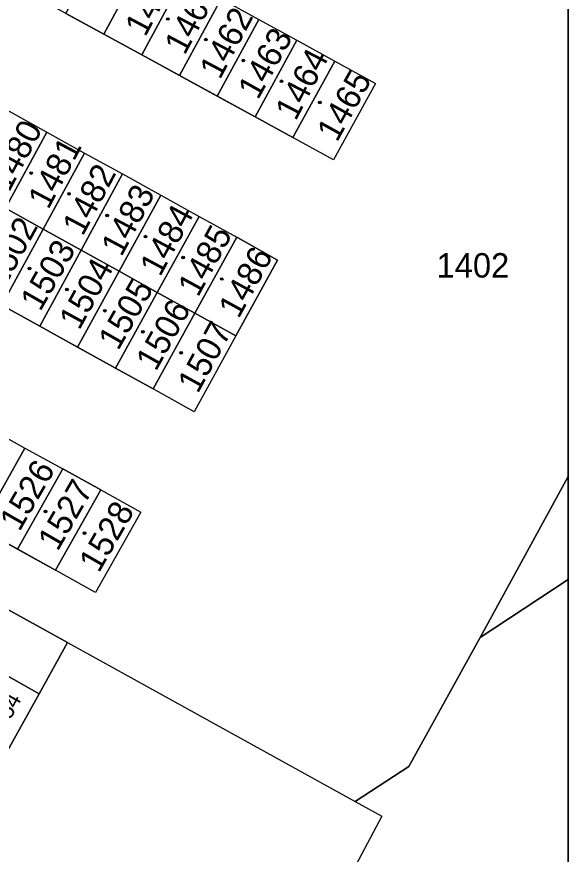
# Model space of a CAD drawing. Extents: x -598233 to -596890, y -1157848 to -1156431.
# Drawn here: x -596928.8 to -596890.5, y -1157755.7 to -1157697.4 of the extents above; entities that cross this region are included whole.
import ezdxf

# ---------------------------------------------------------------- set-up
doc = ezdxf.new("R2010")
doc.units = 0
for name, color, linetype in [('Level 1', 7, 'Continuous'), ('Level 4', 7, 'Continuous'), ('Level 5', 7, 'Continuous'), ('Level 60', 7, 'Continuous'), ('Vrstva 60', 7, 'Continuous'), ('zajmove_uzemi', 7, 'Continuous')]:
    doc.layers.add(name, color=color, linetype=linetype)

msp = doc.modelspace()

# ---------------------------------------------------------------- linework, layer by layer
at = {"layer": 'Level 1'}
for q in [(-596890.462, -1157729.39), (-596890.462, -1157736.574)]:
    msp.add_line((-596896.6, -1157740.6), q, dxfattribs=at)
for points in [[(-596922.78, -1157698.61), (-596919.88, -1157693.24)], [(-596920.14, -1157700.05), (-596917.25, -1157694.69)], [(-596917.51, -1157701.49), (-596914.61, -1157696.14)], [(-596914.61, -1157696.14), (-596911.98, -1157697.59)], [(-596925.41, -1157697.17), (-596922.78, -1157698.61)], [(-596914.88, -1157702.93), (-596911.98, -1157697.59)], [(-596911.98, -1157697.59), (-596909.34, -1157699.04)], [(-596922.78, -1157698.61), (-596920.14, -1157700.05)], [(-596912.25, -1157704.37), (-596909.34, -1157699.04)], [(-596909.34, -1157699.04), (-596906.71, -1157700.49)], [(-596920.14, -1157700.05), (-596917.51, -1157701.49)], [(-596906.71, -1157700.49), (-596903.88, -1157702.05), (-596906.79, -1157707.35), (-596909.62, -1157705.8)], [(-596909.62, -1157705.8), (-596906.71, -1157700.49)], [(-596917.51, -1157701.49), (-596914.88, -1157702.93)], [(-596914.88, -1157702.93), (-596912.25, -1157704.37)], [(-596929.36, -1157703.98), (-596926.73, -1157705.44)], [(-596912.25, -1157704.37), (-596909.62, -1157705.8)], [(-596929.61, -1157710.73), (-596926.73, -1157705.44)], [(-596926.73, -1157705.44), (-596924.11, -1157706.89)], [(-596925.3, -1157740.95), (-596986.57, -1157707.08)], [(-596924.11, -1157706.89), (-596926.99, -1157712.18)], [(-596924.11, -1157706.89), (-596921.48, -1157708.34)], [(-596921.48, -1157708.34), (-596924.36, -1157713.64)], [(-596921.48, -1157708.34), (-596918.81, -1157709.82)], [(-596918.81, -1157709.82), (-596921.71, -1157715.11)], [(-596918.81, -1157709.82), (-596916.15, -1157711.3)], [(-596926.99, -1157712.18), (-596929.61, -1157710.73)], [(-596919.06, -1157716.58), (-596916.15, -1157711.3)], [(-596916.15, -1157711.3), (-596913.52, -1157712.75)], [(-596929.86, -1157717.47), (-596926.99, -1157712.18)], [(-596926.99, -1157712.18), (-596924.36, -1157713.64)], [(-596916.44, -1157718.03), (-596913.52, -1157712.75)], [(-596913.59, -1157719.61), (-596910.68, -1157714.33), (-596913.52, -1157712.75)], [(-596924.36, -1157713.64), (-596927.23, -1157718.93)], [(-596921.71, -1157715.11), (-596924.36, -1157713.64)], [(-596924.6, -1157720.39), (-596921.71, -1157715.11)], [(-596921.71, -1157715.11), (-596919.06, -1157716.58)], [(-596919.06, -1157716.58), (-596921.97, -1157721.85)], [(-596916.44, -1157718.03), (-596919.06, -1157716.58)], [(-596929.86, -1157717.47), (-596927.23, -1157718.93)], [(-596919.35, -1157723.3), (-596916.44, -1157718.03)], [(-596916.44, -1157718.03), (-596913.59, -1157719.61)], [(-596927.23, -1157718.93), (-596924.6, -1157720.39)], [(-596913.59, -1157719.61), (-596916.49, -1157724.89), (-596919.35, -1157723.3)], [(-596924.6, -1157720.39), (-596921.97, -1157721.85)], [(-596921.97, -1157721.85), (-596919.35, -1157723.3)], [(-596930.9, -1157725.96), (-596928.27, -1157727.42)], [(-596928.27, -1157727.42), (-596931.4, -1157733)], [(-596928.27, -1157727.42), (-596925.63, -1157728.87)], [(-596925.63, -1157728.87), (-596928.77, -1157734.46)], [(-596922.99, -1157730.33), (-596925.63, -1157728.87)], [(-596926.14, -1157735.92), (-596922.99, -1157730.33)], [(-596922.99, -1157730.33), (-596920.2, -1157731.87), (-596923.36, -1157737.46), (-596926.14, -1157735.92)], [(-596931.4, -1157733), (-596928.77, -1157734.46)], [(-596928.77, -1157734.46), (-596926.14, -1157735.92)], [(-596927.28, -1157744.51), (-596925.3, -1157740.95)], [(-596925.3, -1157740.95), (-596905.28, -1157752.02)], [(-596905.28, -1157752.02), (-596901.55, -1157749.58), (-596896.6, -1157740.6)], [(-596927.28, -1157744.51), (-596930.13, -1157742.92)], [(-596930.2, -1157749.75), (-596927.28, -1157744.51)], [(-596905.28, -1157752.02), (-596903.44, -1157753.04), (-596917.43, -1157779.44)]]:
    msp.add_lwpolyline(points, dxfattribs=at)
at = {"layer": 'Level 5'}
for centre, radius in [((-596918.32, -1157697.56), 0.09), ((-596918.32, -1157697.56), 0.0521), ((-596915.68, -1157698.99), 0.09), ((-596915.68, -1157698.99), 0.0521), ((-596913.07, -1157700.45), 0.09), ((-596913.07, -1157700.45), 0.0521), ((-596910.41, -1157701.89), 0.09), ((-596910.41, -1157701.89), 0.0521), ((-596907.75, -1157703.37), 0.09), ((-596907.75, -1157703.37), 0.0521), ((-596927.83, -1157708.28), 0.09), ((-596927.83, -1157708.28), 0.0521), ((-596925.2, -1157709.73), 0.09), ((-596925.2, -1157709.73), 0.0521), ((-596922.54, -1157711.23), 0.09), ((-596922.54, -1157711.23), 0.0521), ((-596919.88, -1157712.7), 0.09), ((-596919.88, -1157712.7), 0.0521), ((-596917.25, -1157714.15), 0.09), ((-596917.25, -1157714.15), 0.0521), ((-596927.95, -1157714.92), 0.09), ((-596927.95, -1157714.92), 0.0521), ((-596914.57, -1157715.65), 0.09), ((-596914.57, -1157715.65), 0.0521), ((-596925.34, -1157716.38), 0.09), ((-596925.34, -1157716.38), 0.0521), ((-596922.7, -1157717.86), 0.09), ((-596922.7, -1157717.86), 0.0521), ((-596920.06, -1157719.33), 0.09), ((-596920.06, -1157719.33), 0.0521), ((-596917.4, -1157720.79), 0.09), ((-596917.4, -1157720.79), 0.0521), ((-596926.83, -1157731.83), 0.09), ((-596926.83, -1157731.83), 0.0521), ((-596924.12, -1157733.34), 0.09), ((-596924.12, -1157733.34), 0.0521)]:
    msp.add_circle(centre, radius, dxfattribs=at)
at = {"layer": 'Level 60'}
for points in [[(-596922.51, -1157691.79), (-596919.88, -1157693.24), (-596922.78, -1157698.61), (-596925.41, -1157697.17)], [(-596919.88, -1157693.24), (-596917.25, -1157694.69), (-596920.14, -1157700.05), (-596922.78, -1157698.61)], [(-596917.25, -1157694.69), (-596914.61, -1157696.14), (-596917.51, -1157701.49), (-596920.14, -1157700.05)], [(-596914.61, -1157696.14), (-596911.98, -1157697.59), (-596914.88, -1157702.93), (-596917.51, -1157701.49)], [(-596911.98, -1157697.59), (-596909.34, -1157699.04), (-596912.25, -1157704.37), (-596914.88, -1157702.93)], [(-596909.34, -1157699.04), (-596906.71, -1157700.49), (-596909.62, -1157705.8), (-596912.25, -1157704.37)], [(-596903.88, -1157702.05), (-596906.79, -1157707.35), (-596909.62, -1157705.8), (-596906.71, -1157700.49)], [(-596929.36, -1157703.98), (-596926.73, -1157705.44), (-596929.61, -1157710.73), (-596932.24, -1157709.27)], [(-596926.73, -1157705.44), (-596924.11, -1157706.89), (-596926.99, -1157712.18), (-596929.61, -1157710.73)], [(-596924.11, -1157706.89), (-596921.48, -1157708.34), (-596924.36, -1157713.64), (-596926.99, -1157712.18)], [(-596921.48, -1157708.34), (-596918.81, -1157709.82), (-596921.71, -1157715.11), (-596924.36, -1157713.64)], [(-596918.81, -1157709.82), (-596916.15, -1157711.3), (-596919.06, -1157716.58), (-596921.71, -1157715.11)], [(-596927.28, -1157744.51), (-596925.3, -1157740.95), (-596905.28, -1157752.02), (-596903.44, -1157753.04), (-596917.43, -1157779.44), (-596918.53, -1157778.84), (-597002.28, -1157732.85), (-596994.54, -1157721.48), (-596988.47, -1157710.51), (-596985.26, -1157712.29), (-596988.17, -1157717.63), (-596991.1, -1157722.99), (-596991.71, -1157724.11), (-596995.71, -1157725.83), (-596935.4, -1157759.09), (-596933.11, -1157754.98), (-596930.2, -1157749.75)], [(-596929.86, -1157717.47), (-596932.48, -1157716.01), (-596929.61, -1157710.73), (-596926.99, -1157712.18)], [(-596916.15, -1157711.3), (-596913.52, -1157712.75), (-596916.44, -1157718.03), (-596919.06, -1157716.58)], [(-596927.23, -1157718.93), (-596929.86, -1157717.47), (-596926.99, -1157712.18), (-596924.36, -1157713.64)], [(-596910.68, -1157714.33), (-596913.59, -1157719.61), (-596916.44, -1157718.03), (-596913.52, -1157712.75)], [(-596924.6, -1157720.39), (-596927.23, -1157718.93), (-596924.36, -1157713.64), (-596921.71, -1157715.11)], [(-596921.97, -1157721.85), (-596924.6, -1157720.39), (-596921.71, -1157715.11), (-596919.06, -1157716.58)], [(-596919.35, -1157723.3), (-596921.97, -1157721.85), (-596919.06, -1157716.58), (-596916.44, -1157718.03)], [(-596913.59, -1157719.61), (-596916.49, -1157724.89), (-596919.35, -1157723.3), (-596916.44, -1157718.03)], [(-596931.4, -1157733), (-596934.03, -1157731.55), (-596930.9, -1157725.96), (-596928.27, -1157727.42)], [(-596928.77, -1157734.46), (-596931.4, -1157733), (-596928.27, -1157727.42), (-596925.63, -1157728.87)], [(-596926.14, -1157735.92), (-596928.77, -1157734.46), (-596925.63, -1157728.87), (-596922.99, -1157730.33)], [(-596920.2, -1157731.87), (-596923.36, -1157737.46), (-596926.14, -1157735.92), (-596922.99, -1157730.33)], [(-596930.13, -1157742.92), (-596927.28, -1157744.51), (-596930.2, -1157749.75), (-596933.06, -1157748.17)]]:
    msp.add_lwpolyline(points, close=True, dxfattribs=at)
msp.add_lwpolyline([(-596986.57, -1157707.08), (-596925.3, -1157740.95), (-596927.28, -1157744.51), (-596930.13, -1157742.92)], dxfattribs=at)
at = {"layer": 'Vrstva 60'}
for points in [[(-597043.89, -1157728.64), (-596966.78, -1157770.59), (-596991, -1157796.97), (-596991.35, -1157797.35), (-596994.58, -1157800.82), (-596995.24, -1157801.52), (-596996.93, -1157803.34), (-596977.24, -1157811.71), (-596955.68, -1157822.54), (-596954.88, -1157822.94), (-596954.53, -1157823.11), (-596950.75, -1157824.98), (-596940.73, -1157829.95), (-596923.64, -1157838.41), (-596922.24, -1157838.15), (-596916.44, -1157837.09), (-596909.03, -1157835.74), (-596905.06, -1157838.46), (-596899.87, -1157842.03), (-596893.48, -1157846.41), (-596890.482, -1157848.461), (-596890.462, -1157848.461), (-596890.462, -1156430.856)], [(-596914.61, -1157696.14), (-596911.98, -1157697.59), (-596909.34, -1157699.04), (-596906.71, -1157700.49), (-596903.88, -1157702.05), (-596906.79, -1157707.35), (-596909.62, -1157705.8), (-596912.25, -1157704.37), (-596920.14, -1157700.05), (-596922.78, -1157698.61), (-596930.67, -1157694.29)], [(-596930.9, -1157725.96), (-596928.27, -1157727.42), (-596925.63, -1157728.87), (-596922.99, -1157730.33), (-596920.2, -1157731.87), (-596923.36, -1157737.46), (-596926.14, -1157735.92), (-596931.4, -1157733)]]:
    msp.add_lwpolyline(points, dxfattribs=at)
for points in [[(-596890.462, -1157729.39), (-596890.462, -1157681.961), (-596891.77, -1157681.24), (-596950.26, -1157649), (-596953.51, -1157647.21), (-596963.64, -1157665.55), (-596972.47, -1157681.54), (-596975.75, -1157679.85), (-596979.97, -1157695.17), (-596986.57, -1157707.08), (-596925.3, -1157740.95), (-596905.28, -1157752.02), (-596901.55, -1157749.58), (-596896.6, -1157740.6)], [(-596919.35, -1157723.3), (-596921.97, -1157721.85), (-596929.86, -1157717.47), (-596932.48, -1157716.01), (-596943, -1157710.17), (-596945.74, -1157708.65), (-596942.87, -1157703.37), (-596939.99, -1157698.09), (-596937.23, -1157699.62), (-596934.6, -1157701.07), (-596931.98, -1157702.53), (-596929.36, -1157703.98), (-596926.73, -1157705.44), (-596924.11, -1157706.89), (-596921.48, -1157708.34), (-596918.81, -1157709.82), (-596916.15, -1157711.3), (-596913.52, -1157712.75), (-596910.68, -1157714.33), (-596913.59, -1157719.61), (-596916.49, -1157724.89)], [(-596890.462, -1157736.574), (-596890.462, -1157729.39), (-596896.6, -1157740.6)], [(-596890.462, -1157793.302), (-596890.462, -1157787.594), (-596890.95, -1157787.63), (-596892.91, -1157788.18), (-596894.36, -1157783.53), (-596897.03, -1157783.3), (-596902.2, -1157781.92), (-596908.91, -1157776.78), (-596890.462, -1157756.387), (-596890.462, -1157736.574), (-596896.6, -1157740.6), (-596901.55, -1157749.58), (-596905.28, -1157752.02), (-596903.44, -1157753.04), (-596917.43, -1157779.44)]]:
    msp.add_lwpolyline(points, close=True, dxfattribs=at)
at = {"layer": 'zajmove_uzemi'}
msp.add_lwpolyline([(-598232.89, -1156430.856), (-596890.462, -1156430.856), (-596890.462, -1157848.461), (-598232.89, -1157848.461)], close=True, dxfattribs=at)

# ---------------------------------------------------------------- texts
at = {"layer": 'Level 4'}
for s, height, rotation, p in [('1460', 1.7, 62.02944, (-596919.891, -1157698.86)), ('1461', 1.7, 62.02944, (-596917.146, -1157700.128)), ('1462', 1.7, 62.02944, (-596914.7, -1157701.836)), ('1463', 1.7, 60.86835, (-596912.053, -1157703.236)), ('1464', 1.7, 62.5212, (-596909.425, -1157704.707)), ('1465', 1.7, 60.9534, (-596906.553, -1157706.187)), ('1480', 1.7, 62.02944, (-596929.372, -1157709.67)), ('1481', 1.7, 62.02944, (-596926.637, -1157710.868)), ('1482', 1.7, 62.02944, (-596924.241, -1157712.727)), ('1483', 1.7, 62.02944, (-596921.547, -1157714.157)), ('1484', 1.7, 61.81461, (-596918.858, -1157715.556)), ('1502', 1.7, 61.18497, (-596929.749, -1157716.408)), ('1485', 1.7, 61.27848, (-596916.225, -1157716.973)), ('1503', 1.7, 60.17031, (-596927.198, -1157717.97)), ('1486', 1.7, 61.26327, (-596913.395, -1157718.467)), ('1504', 1.7, 61.25481, (-596924.485, -1157719.273)), ('1505', 1.7, 60.27201, (-596921.777, -1157720.691)), ('1506', 1.7, 60.72822, (-596919.152, -1157722.133)), ('1507', 1.7, 61.29162, (-596916.237, -1157723.682)), ('1526', 1.7, 60.08634, (-596928.643, -1157733.288)), ('1527', 1.7, 60.08634, (-596925.985, -1157734.657)), ('1528', 1.7, 60.08634, (-596923.122, -1157736.163)), ('320/54', 1.14, 61.3611, (-596930.698, -1157748.959))]:
    msp.add_text(s, height=height, rotation=rotation, dxfattribs=at).set_placement(p)
msp.add_text('1402', height=1.7, dxfattribs=at).set_placement((-596899.624, -1157715.55))

doc.saveas('drawing.dxf')
